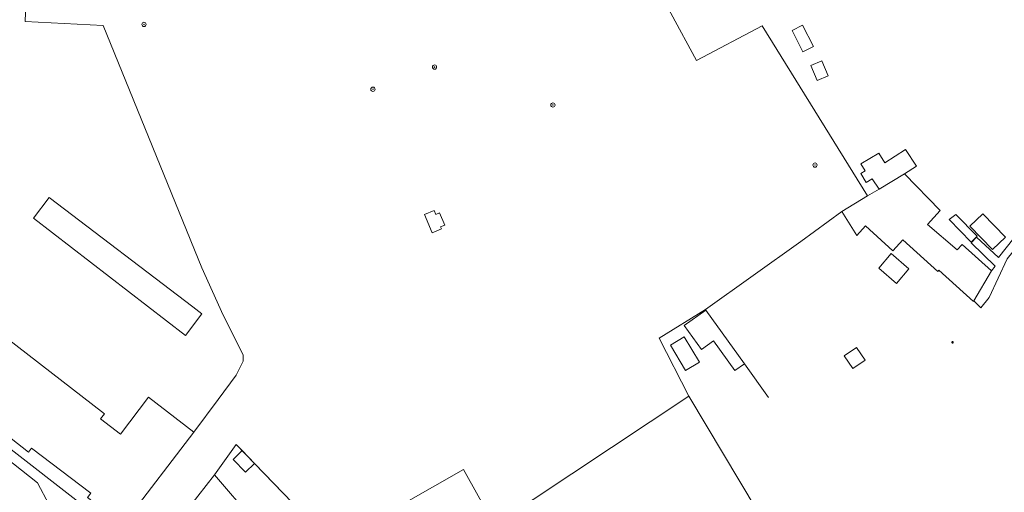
# Model space of a CAD drawing. Header units: metres. Extents: x 187916 to 189411, y 333285 to 334910.
# Tile 321 of 348: x 188938 to 189123, y 334072 to 334161. Entities that reach past the tile are written whole.
import ezdxf

# ---------------------------------------------------------------- set-up
doc = ezdxf.new("R2010")
doc.units = ezdxf.units.M
for name, color, linetype, lineweight in [('B-WE-GR-BEPLANTING_CULTUUR_HEESTERS-GV', 253, 'Continuous', 15), ('B-WE-GR-BOOM-S', 253, 'Continuous', 15), ('B-WE-GR-HAAG-G', 253, 'GR-HAAG1-SO', 15), ('B-WE-IE-MEUBILAIR-S', 253, 'Continuous', 15), ('B-WE-IE-TERREINAFSCHEIDING_KUNSTMATIG_HEKWERK-G', 253, 'IE-TERREINAFSCHEIDING_KUNSTMATIG-SO', 15), ('B-WE-OG-BEBOUWING-GV', 253, 'Continuous', 15), ('B-WE-OG-TERREIN_BEGROEID-GV', 253, 'Continuous', 15), ('B-WE-OG-TERREIN_ERF-GV', 253, 'Continuous', 15)]:
    doc.layers.add(name, color=color, linetype=linetype, lineweight=lineweight)
doc.styles.add('NLCS-ISO', font='NLCS-ISO.ttf')
doc.linetypes.add('GR-HAAG1-SO', pattern='A,6,[176,NLCS.SHX,S=0.125,R=0,X=0,Y=0],-2', length=8)
doc.linetypes.add('IE-TERREINAFSCHEIDING_KUNSTMATIG-SO', pattern='A,4,[82,NLCS.SHX,S=0.75,R=90,X=0,Y=0],4,-2', length=10)

# ---------------------------------------------------------------- blocks, each defined once
blk = doc.blocks.new('SIE-MEUBILAIR_PAAL_LICHTMAST-SO')
for points in [[(-0.62, 0), (-1, 0)], [(-0.71, 0.71), (-0.44, 0.44)], [(0, 1), (0, 0.62)], [(0.44, 0.44), (0.71, 0.71)], [(1, 0), (0.62, 0)], [(-0.71, -0.71), (-0.44, -0.44)], [(0, -0.62), (0, -1)], [(0.44, -0.44), (0.71, -0.71)]]:
    blk.add_lwpolyline(points)
blk.add_circle((0, 0), 0.5)
blk = doc.blocks.new('SGR-BOOM_GBKN-SO')
at = {"linetype": 'ByBlock', "lineweight": 18}
h = blk.add_hatch(color=0, dxfattribs=at)
h.dxf.hatch_style = 1
edge = h.paths.add_edge_path()
edge.add_arc((0, 0), 0.25, 0, 360)
at = {"color": 0, "linetype": 'ByBlock', "lineweight": 18}
for radius in [2, 0.25]:
    blk.add_circle((0, 0), radius, dxfattribs=at)
at = {"color": 0, "linetype": 'ByBlock', "lineweight": 18, "style": 'NLCS-ISO'}
blk.add_attdef('SOORT', (2.5, 0), '', height=1.5, dxfattribs=at)
blk = doc.blocks.new('DTM')
at = {"layer": 'B-WE-GR-BEPLANTING_CULTUUR_HEESTERS-GV', "ltscale": 0.2, "flags": 128}
blk.add_lwpolyline([(188945.446, 334065.381), (188948.797, 334070.015), (188935.524, 334080.308), (188915.095, 334096.327), (188913.929, 334095.015), (188941.066, 334073.604)], close=True, dxfattribs=at)
at = {"layer": 'B-WE-GR-HAAG-G', "ltscale": 0.2, "flags": 128}
for points in [[(189045.61, 334188.521), (189064.859, 334152.909), (189077.218, 334159.42), (189097.016, 334127.49)], [(188953.409, 334159.489), (188938.756, 334160.242), (188938.881, 334163.632)], [(189066.55, 334106.181), (189057.885, 334100.786), (189063.445, 334089.927)], [(188997.848, 334062.862), (189000, 334064.09), (189021.121, 334076.143), (189026.923, 334065.654), (189063.445, 334089.927)], [(189063.445, 334089.927), (189076.297, 334068.418)]]:
    blk.add_lwpolyline(points, dxfattribs=at)
at = {"layer": 'B-WE-IE-TERREINAFSCHEIDING_KUNSTMATIG_HEKWERK-G', "ltscale": 0.2, "flags": 128}
for points in [[(188971.962, 334113.99), (188953.409, 334159.489)], [(189148.382, 334141.916), (189139.148, 334134.37), (189129.063, 334125.354), (189121.639, 334115.943), (189117.508, 334119.733), (189116.471, 334118.708), (189120.99, 334114.341), (189120.302, 334113.444)], [(189092.195, 334124.577), (189084.466, 334118.945), (189066.55, 334106.181)], [(189117.006, 334107.79), (189118.342, 334106.512), (189119.858, 334108.425), (189123.281, 334115.664), (189128.416, 334122.008)], [(189078.387, 334089.654), (189073.872, 334095.971)], [(188992.858, 334066.813), (188988.986, 334069.855), (188978.383, 334080.842)]]:
    blk.add_lwpolyline(points, dxfattribs=at)
at = {"layer": 'B-WE-OG-BEBOUWING-GV', "ltscale": 0.2, "flags": 128}
for points in [[(189086.842, 334155.574), (189084.787, 334159.578), (189082.83, 334158.574), (189084.884, 334154.57)], [(189088.416, 334152.871), (189086.357, 334151.973), (189087.576, 334149.181), (189089.634, 334150.079)], [(189103.953, 334131.681), (189106.251, 334133.098), (189104.166, 334136.2), (189100.243, 334133.716), (189099.147, 334135.527), (189095.754, 334133.539), (189096.587, 334132.188), (189095.782, 334131.705), (189096.762, 334130.052), (189097.869, 334130.739), (189099.187, 334128.801)], [(189097.016, 334127.49), (189092.195, 334124.577), (189095.007, 334120.084), (189096.616, 334121.869), (189101.772, 334117.163), (189103.655, 334119.268), (189110.218, 334113.339), (189110.419, 334113.562), (189116.938, 334107.674), (189117.006, 334107.79), (189120.302, 334113.444), (189114.794, 334118.351), (189113.895, 334117.367), (189108.313, 334122.162), (189110.673, 334124.796), (189103.953, 334131.681), (189099.187, 334128.801)], [(188968.884, 334101.317), (188971.96, 334105.355), (188970.215, 334106.681), (188943.216, 334127.197), (188940.281, 334123.316)], [(189015.885, 334124.022), (189015.573, 334124.759), (189013.787, 334124.001), (189015.235, 334120.587), (189016.95, 334121.315), (189016.793, 334121.682), (189017.593, 334122.022), (189016.614, 334124.331)], [(189112.344, 334123.084), (189116.483, 334118.846), (189117.596, 334119.933), (189113.593, 334124.031)], [(189118.677, 334124.142), (189116.275, 334121.826), (189120.529, 334117.413), (189122.931, 334119.729)], [(189099.117, 334113.919), (189102.468, 334111.079), (189104.802, 334113.833), (189101.451, 334116.673)], [(189068.071, 334100.306), (189072.082, 334094.692), (189073.872, 334095.971), (189066.665, 334106.057), (189062.595, 334103.153), (189065.793, 334098.678)], [(189065.418, 334096.287), (189062.575, 334101.039), (189059.995, 334099.502), (189062.838, 334094.749)], [(189096.592, 334096.642), (189094.955, 334099.051), (189092.64, 334097.477), (189094.277, 334095.068)], [(188977.803, 334078.015), (188980.109, 334075.625), (188981.822, 334077.278), (188979.516, 334079.668)], [(188962.085, 334053.823), (188965.672, 334058.531), (188966.988, 334057.511), (188970.534, 334061.929), (188974.834, 334058.509), (188981.536, 334066.77), (188974.298, 334075.122), (188963.376, 334061.085), (188959.978, 334063.712), (188955.988, 334058.55)]]:
    blk.add_lwpolyline(points, close=True, dxfattribs=at)
blk.add_lwpolyline([(188927.767, 334088.431), (188939.336, 334079.398), (188939.938, 334080.15), (188951.074, 334071.714), (188950.426, 334070.873), (188957.132, 334065.711), (188957.365, 334066), (188957.65, 334066.263), (188957.569, 334066.351), (188970.456, 334083.14), (188961.929, 334089.686), (188956.631, 334082.785), (188952.903, 334085.647), (188953.634, 334086.599), (188929.142, 334105.514)], dxfattribs=at)
at = {"layer": 'B-WE-OG-TERREIN_BEGROEID-GV', "ltscale": 0.2, "flags": 128}
blk.add_lwpolyline([(188943.429, 334062.357), (188945.446, 334065.381), (188941.066, 334073.604), (188913.929, 334095.015), (188913.469, 334095.377), (188906.588, 334086.731)], dxfattribs=at)
at = {"layer": 'B-WE-OG-TERREIN_ERF-GV', "ltscale": 0.2, "flags": 128}
for points in [[(189045.61, 334188.521), (189064.859, 334152.909), (189077.218, 334159.42), (189097.016, 334127.49), (189099.187, 334128.801), (189097.869, 334130.739), (189096.762, 334130.052), (189095.782, 334131.705), (189096.587, 334132.188), (189095.754, 334133.539), (189099.147, 334135.527), (189100.243, 334133.716), (189104.166, 334136.2), (189106.251, 334133.098), (189103.953, 334131.681), (189110.673, 334124.796), (189108.313, 334122.162), (189113.895, 334117.367), (189114.794, 334118.351), (189120.302, 334113.444), (189120.99, 334114.341), (189116.471, 334118.708), (189117.508, 334119.733), (189121.639, 334115.943), (189129.063, 334125.354)], [(189000, 334064.09), (189021.121, 334076.143), (189026.923, 334065.654), (189063.445, 334089.927), (189057.885, 334100.786), (189066.55, 334106.181), (189084.466, 334118.945), (189092.195, 334124.577), (189097.016, 334127.49), (189077.218, 334159.42), (189064.859, 334152.909), (189045.61, 334188.521)], [(188938.881, 334163.632), (188938.756, 334160.242), (188953.409, 334159.489), (188971.962, 334113.99), (188975.967, 334105.086), (188979.693, 334097.645), (188979.672, 334096.49), (188978.374, 334093.814), (188974.984, 334089.245), (188970.456, 334083.14), (188957.569, 334066.351)], [(188963.376, 334061.085), (188974.298, 334075.122), (188978.383, 334080.842), (188979.516, 334079.668), (188981.822, 334077.278), (188988.986, 334069.855)], [(188929.142, 334105.514), (188953.634, 334086.599), (188952.903, 334085.647), (188956.631, 334082.785), (188961.929, 334089.686), (188970.456, 334083.14), (188974.984, 334089.245), (188978.374, 334093.814), (188979.672, 334096.49), (188979.693, 334097.645), (188975.967, 334105.086), (188971.962, 334113.99), (188953.409, 334159.489), (188938.756, 334160.242), (188938.881, 334163.632), (188905.444, 334167.381)], [(189123.281, 334115.664), (189119.858, 334108.425), (189118.342, 334106.512), (189117.006, 334107.79), (189116.938, 334107.674), (189110.419, 334113.562), (189110.218, 334113.339), (189103.655, 334119.268), (189101.772, 334117.163), (189096.616, 334121.869), (189095.007, 334120.084), (189092.195, 334124.577), (189084.466, 334118.945), (189066.55, 334106.181), (189057.885, 334100.786), (189063.445, 334089.927), (189076.297, 334068.418)], [(189076.297, 334068.418), (189063.445, 334089.927), (189026.923, 334065.654), (189021.121, 334076.143), (189000, 334064.09)], [(188988.986, 334069.855), (188981.822, 334077.278), (188980.109, 334075.625), (188977.803, 334078.015), (188979.516, 334079.668), (188978.383, 334080.842), (188974.298, 334075.122), (188981.536, 334066.77)]]:
    blk.add_lwpolyline(points, dxfattribs=at)
for points in [[(189082.83, 334158.574), (189084.787, 334159.578), (189086.842, 334155.574), (189084.884, 334154.57)], [(189087.576, 334149.181), (189086.357, 334151.973), (189088.416, 334152.871), (189089.634, 334150.079)], [(189131.754, 334125.38), (189135.981, 334129.553), (189143.326, 334136.568), (189144.899, 334137.797), (189156.331, 334147.388), (189156.597, 334147.527), (189156.051, 334148.634), (189148.382, 334141.916), (189139.148, 334134.37), (189129.063, 334125.354), (189121.639, 334115.943), (189117.508, 334119.733), (189116.471, 334118.708), (189120.99, 334114.341), (189120.302, 334113.444), (189117.006, 334107.79), (189118.342, 334106.512), (189119.858, 334108.425), (189123.281, 334115.664), (189128.416, 334122.008)], [(188968.884, 334101.317), (188940.281, 334123.316), (188943.216, 334127.197), (188970.215, 334106.681), (188971.96, 334105.355)], [(189015.885, 334124.022), (189016.614, 334124.331), (189017.593, 334122.022), (189016.793, 334121.682), (189016.95, 334121.315), (189015.235, 334120.587), (189013.787, 334124.001), (189015.573, 334124.759)], [(189112.344, 334123.084), (189113.593, 334124.031), (189117.596, 334119.933), (189116.483, 334118.846)], [(189118.677, 334124.142), (189122.931, 334119.729), (189120.529, 334117.413), (189116.275, 334121.826)], [(189101.451, 334116.673), (189104.802, 334113.833), (189102.468, 334111.079), (189099.117, 334113.919)], [(189073.872, 334095.971), (189072.082, 334094.692), (189068.071, 334100.306), (189065.793, 334098.678), (189062.595, 334103.153), (189066.665, 334106.057)], [(189059.995, 334099.502), (189062.575, 334101.039), (189065.418, 334096.287), (189062.838, 334094.749)], [(189094.955, 334099.051), (189096.592, 334096.642), (189094.277, 334095.068), (189092.64, 334097.477)]]:
    blk.add_lwpolyline(points, close=True, dxfattribs=at)
at = {"layer": 'B-WE-GR-BOOM-S', "xscale": 0.2, "yscale": 0.2, "zscale": 0.2}
for p in [(188961.063, 334159.704), (189015.653, 334151.694), (189004.083, 334147.54), (189037.905, 334144.573), (189087.155, 334133.299)]:
    blk.add_blockref('SGR-BOOM_GBKN-SO', p, dxfattribs=at)
at = {"layer": 'B-WE-IE-MEUBILAIR-S', "xscale": 0.2, "yscale": 0.2, "zscale": 0.2}
blk.add_blockref('SIE-MEUBILAIR_PAAL_LICHTMAST-SO', (189113, 334100), dxfattribs=at)

msp = doc.modelspace()

# ---------------------------------------------------------------- block references
msp.add_blockref('DTM', (0, 0))

doc.saveas('drawing.dxf')
